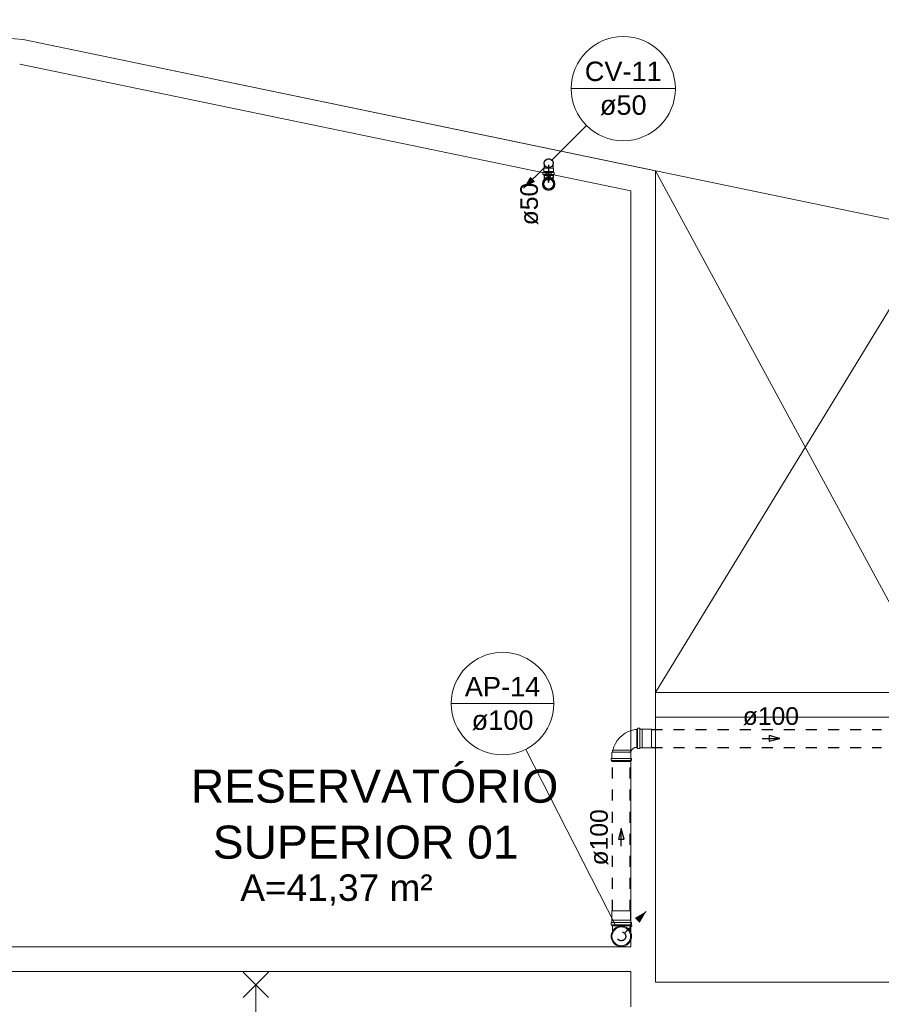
# Model space of a CAD drawing. Header units: millimetres. Extents: x 567 to 934, y -1 to 364.
# Tile 319 of 656: x 635 to 645, y 284 to 296. Entities that reach past the tile are written whole.
import ezdxf

# ---------------------------------------------------------------- set-up
doc = ezdxf.new("R2010")
doc.units = ezdxf.units.MM
doc.header["$MEASUREMENT"] = 0
doc.linetypes.add('JIS_02_1.2', pattern=[0.25, 0.125, -0.125])
doc.linetypes.add('NULL', pattern=[0])
doc.layers.get('0').update_dxf_attribs({"lineweight": 18})
for name, color, linetype, lineweight in [('AP-Condutos', 14, 'JIS_02_1.2', 25), ('AP-Indicação coluna', 14, 'Continuous', 13), ('AP-Sentido conduto', 14, 'Continuous', 30), ('AP-Textos conduto', 7, 'Continuous', 9), ('CV-Condutos', 14, 'Continuous', 25), ('CV-Indicação coluna', 14, 'Continuous', 13), ('CV-Sentido conduto', 14, 'Continuous', 30), ('CV-Textos conduto', 7, 'Continuous', 9), ('Simbolos', 14, 'Continuous', 20), ('Simbolos_int', 14, 'Continuous', 15)]:
    doc.layers.add(name, color=color, linetype=linetype, lineweight=lineweight)
doc.layers.add('ARQ FINA', color=8, linetype='Continuous')
doc.styles.add('Arial', font='arial.ttf')

msp = doc.modelspace()

# ---------------------------------------------------------------- hatches: boundary and pattern name
at = {"layer": 'AP-Condutos', "linetype": 'Continuous'}
msp.add_hatch(color=151, dxfattribs=at).paths.add_polyline_path([(641.962, 285.429), (641.832, 285.354), (641.887, 285.299)])
at = {"layer": 'CV-Condutos', "linetype": 'Continuous'}
msp.add_hatch(color=11, dxfattribs=at).paths.add_polyline_path([(640.573, 293.621), (640.703, 293.696), (640.648, 293.75)])

# ---------------------------------------------------------------- linework, layer by layer
msp.add_circle((640.856, 293.667), 0.071)
at = {"layer": 'AP-Condutos'}
for p, q in [((642.02, 287.489), (644.624, 287.489)), ((642.02, 287.286), (644.624, 287.286)), ((641.578, 285.433), (641.578, 287.126)), ((641.781, 285.433), (641.781, 287.126))]:
    msp.add_line(p, q, dxfattribs=at)
msp.add_lwpolyline([(641.715, 285.182), (641.962, 285.429)], dxfattribs=at)
msp.add_circle((641.679, 285.146), 0.05, dxfattribs=at)
at = {"layer": 'AP-Indicação coluna'}
for p, q in [((639.753, 287.782), (640.915, 287.782)), ((640.598, 287.264), (641.618, 285.266))]:
    msp.add_line(p, q, dxfattribs=at)
msp.add_circle((640.334, 287.782), 0.581, dxfattribs=at)
msp.add_circle((640.334, 287.782), 0.581, dxfattribs=at)
at = {"layer": 'AP-Sentido conduto'}
for p, q in [((643.473, 287.387), (643.352, 287.42)), ((643.352, 287.42), (643.352, 287.355)), ((643.352, 287.355), (643.473, 287.387)), ((641.679, 286.367), (641.647, 286.246)), ((641.712, 286.246), (641.679, 286.367)), ((641.647, 286.246), (641.712, 286.246))]:
    msp.add_line(p, q, dxfattribs=at)
for points in [[(643.273, 287.387), (643.473, 287.387)], [(641.679, 286.167), (641.679, 286.367)]]:
    msp.add_lwpolyline(points, dxfattribs=at)
at = {"layer": 'ARQ FINA', "lineweight": 5}
for p, q in [((634.906, 295.304), (632.272, 295.529)), ((634.906, 295.304), (632.272, 295.529)), ((642.066, 293.818), (634.906, 295.304)), ((692.306, 283.39), (634.906, 295.304)), ((634.866, 295.026), (641.786, 293.59)), ((642.066, 284.628), (642.066, 293.818)), ((642.066, 293.818), (645.266, 287.908)), ((641.786, 293.59), (641.786, 285.026)), ((642.066, 287.908), (645.266, 293.153)), ((642.066, 287.908), (645.266, 287.908)), ((645.266, 287.628), (642.066, 287.628)), ((641.786, 285.026), (626.826, 285.026)), ((626.826, 284.746), (641.786, 284.746)), ((637.397, 284.739), (637.684, 284.452)), ((637.397, 284.452), (637.684, 284.739)), ((641.786, 284.348), (641.786, 284.746)), ((645.266, 284.628), (642.066, 284.628)), ((637.541, 282.106), (637.541, 284.596))]:
    msp.add_line(p, q, dxfattribs=at)
at = {"layer": 'CV-Condutos'}
for p, q in [((640.805, 293.763), (640.805, 293.736)), ((640.906, 293.763), (640.906, 293.736))]:
    msp.add_line(p, q, dxfattribs=at)
msp.add_lwpolyline([(640.82, 293.868), (640.573, 293.621)], dxfattribs=at)
msp.add_circle((640.856, 293.903), 0.05, dxfattribs=at)
at = {"layer": 'CV-Indicação coluna'}
for p, q in [((641.111, 294.748), (642.29, 294.748)), ((641.284, 294.332), (640.891, 293.939))]:
    msp.add_line(p, q, dxfattribs=at)
msp.add_circle((641.701, 294.748), 0.59, dxfattribs=at)
msp.add_circle((641.701, 294.748), 0.59, dxfattribs=at)
at = {"layer": 'CV-Sentido conduto'}
for p, q in [((640.888, 293.806), (640.823, 293.806)), ((640.823, 293.806), (640.856, 293.685)), ((640.856, 293.685), (640.888, 293.806))]:
    msp.add_line(p, q, dxfattribs=at)
msp.add_lwpolyline([(640.856, 293.885), (640.856, 293.685)], dxfattribs=at)
at = {"layer": 'Simbolos'}
for p, q in [((640.805, 293.846), (640.805, 293.903)), ((640.906, 293.846), (640.906, 293.903)), ((640.792, 293.778), (640.792, 293.795)), ((640.794, 293.797), (640.799, 293.797)), ((640.794, 293.776), (640.799, 293.774)), ((640.801, 293.843), (640.805, 293.846)), ((640.801, 293.809), (640.801, 293.843)), ((640.801, 293.799), (640.801, 293.809)), ((640.801, 293.809), (640.801, 293.809)), ((640.801, 293.763), (640.801, 293.772)), ((640.91, 293.843), (640.906, 293.846)), ((640.91, 293.809), (640.91, 293.843)), ((640.91, 293.799), (640.91, 293.809)), ((640.91, 293.809), (640.91, 293.809)), ((640.91, 293.763), (640.91, 293.772)), ((640.917, 293.797), (640.912, 293.797)), ((640.918, 293.776), (640.912, 293.774)), ((640.919, 293.778), (640.919, 293.795)), ((640.91, 293.763), (640.801, 293.763)), ((640.805, 293.705), (640.805, 293.736)), ((640.906, 293.705), (640.906, 293.736)), ((641.833, 287.489), (641.853, 287.489)), ((641.853, 287.281), (641.853, 287.494)), ((641.853, 287.494), (641.862, 287.494)), ((641.865, 287.501), (641.864, 287.495)), ((641.867, 287.503), (641.886, 287.503)), ((641.888, 287.501), (641.888, 287.496)), ((641.89, 287.494), (641.915, 287.494)), ((641.915, 287.494), (641.915, 287.493)), ((641.915, 287.493), (642.02, 287.493)), ((641.573, 287.228), (641.579, 287.234)), ((641.573, 287.164), (641.573, 287.228)), ((641.579, 287.248), (641.579, 287.254)), ((641.583, 287.254), (641.579, 287.254)), ((641.582, 287.248), (641.579, 287.248)), ((641.786, 287.228), (641.78, 287.234)), ((641.786, 287.164), (641.786, 287.228)), ((641.788, 287.248), (641.796, 287.248)), ((641.793, 287.254), (641.796, 287.254)), ((641.796, 287.254), (641.796, 287.248)), ((641.833, 287.286), (641.853, 287.286)), ((641.853, 287.281), (641.862, 287.281)), ((641.865, 287.274), (641.864, 287.279)), ((641.867, 287.272), (641.886, 287.272)), ((641.888, 287.274), (641.888, 287.279)), ((641.89, 287.281), (641.915, 287.281)), ((641.915, 287.281), (642.02, 287.281)), ((641.915, 287.281), (641.915, 287.281)), ((641.564, 287.14), (641.564, 287.159)), ((641.566, 287.161), (641.571, 287.162)), ((641.566, 287.138), (641.571, 287.137)), ((641.573, 287.126), (641.573, 287.135)), ((641.573, 287.126), (641.786, 287.126)), ((641.786, 287.126), (641.786, 287.135)), ((641.793, 287.138), (641.787, 287.137)), ((641.793, 287.161), (641.788, 287.162)), ((641.795, 287.14), (641.795, 287.159)), ((641.573, 285.329), (641.573, 285.433)), ((641.785, 285.329), (641.785, 285.433)), ((641.564, 285.281), (641.564, 285.299)), ((641.566, 285.301), (641.571, 285.302)), ((641.573, 285.328), (641.573, 285.329)), ((641.573, 285.304), (641.573, 285.328)), ((641.786, 285.328), (641.785, 285.329)), ((641.786, 285.304), (641.786, 285.328)), ((641.793, 285.301), (641.788, 285.302)), ((641.795, 285.281), (641.795, 285.299)), ((641.566, 285.279), (641.571, 285.277)), ((641.573, 285.266), (641.573, 285.275)), ((641.786, 285.266), (641.573, 285.266)), ((641.578, 285.201), (641.578, 285.266)), ((641.781, 285.201), (641.781, 285.266)), ((641.786, 285.266), (641.786, 285.275)), ((641.793, 285.279), (641.787, 285.277))]:
    msp.add_line(p, q, dxfattribs=at)
for points in [[(640.906, 293.903), (640.906, 293.912), (640.903, 293.921), (640.9, 293.929), (640.894, 293.936), (640.888, 293.942), (640.881, 293.947), (640.873, 293.951), (640.864, 293.953), (640.856, 293.954), (640.847, 293.953), (640.838, 293.951), (640.83, 293.947), (640.823, 293.942), (640.817, 293.936), (640.812, 293.929), (640.808, 293.921), (640.806, 293.912), (640.805, 293.903)], [(640.794, 293.797), (640.794, 293.797), (640.793, 293.797), (640.793, 293.797), (640.793, 293.797), (640.792, 293.796), (640.792, 293.796), (640.792, 293.796), (640.792, 293.795), (640.792, 293.795)], [(640.792, 293.778), (640.792, 293.777), (640.792, 293.777), (640.792, 293.777), (640.792, 293.776), (640.793, 293.776), (640.793, 293.776), (640.793, 293.776), (640.793, 293.776), (640.794, 293.776)], [(640.799, 293.797), (640.799, 293.798), (640.8, 293.798), (640.8, 293.798), (640.8, 293.798), (640.801, 293.798), (640.801, 293.799), (640.801, 293.799), (640.801, 293.799), (640.801, 293.799)], [(640.801, 293.772), (640.801, 293.772), (640.801, 293.773), (640.801, 293.773), (640.801, 293.773), (640.8, 293.773), (640.8, 293.774), (640.8, 293.774), (640.8, 293.774), (640.799, 293.774)], [(640.91, 293.799), (640.91, 293.799), (640.91, 293.799), (640.911, 293.799), (640.911, 293.798), (640.911, 293.798), (640.911, 293.798), (640.912, 293.798), (640.912, 293.798), (640.912, 293.797)], [(640.912, 293.774), (640.912, 293.774), (640.911, 293.774), (640.911, 293.774), (640.911, 293.773), (640.911, 293.773), (640.911, 293.773), (640.91, 293.773), (640.91, 293.772), (640.91, 293.772)], [(640.919, 293.795), (640.919, 293.795), (640.919, 293.796), (640.919, 293.796), (640.919, 293.796), (640.919, 293.797), (640.918, 293.797), (640.918, 293.797), (640.918, 293.797), (640.917, 293.797)], [(640.918, 293.776), (640.918, 293.776), (640.918, 293.776), (640.919, 293.776), (640.919, 293.776), (640.919, 293.776), (640.919, 293.777), (640.919, 293.777), (640.919, 293.777), (640.919, 293.778)], [(641.833, 287.489), (641.794, 287.479), (641.756, 287.465), (641.721, 287.446), (641.688, 287.422), (641.659, 287.394), (641.633, 287.363), (641.612, 287.329), (641.595, 287.293), (641.583, 287.254)], [(641.862, 287.494), (641.862, 287.494), (641.862, 287.494), (641.862, 287.494), (641.863, 287.494), (641.863, 287.494), (641.863, 287.495), (641.863, 287.495), (641.863, 287.495), (641.864, 287.495)], [(641.867, 287.503), (641.867, 287.503), (641.867, 287.503), (641.866, 287.503), (641.866, 287.502), (641.866, 287.502), (641.866, 287.502), (641.865, 287.502), (641.865, 287.502), (641.865, 287.501)], [(641.888, 287.501), (641.888, 287.501), (641.888, 287.502), (641.888, 287.502), (641.887, 287.502), (641.887, 287.502), (641.887, 287.503), (641.887, 287.503), (641.886, 287.503), (641.886, 287.503)], [(641.888, 287.496), (641.888, 287.495), (641.889, 287.495), (641.889, 287.495), (641.889, 287.495), (641.889, 287.494), (641.889, 287.494), (641.89, 287.494), (641.89, 287.494), (641.89, 287.494)], [(641.582, 287.248), (641.582, 287.246), (641.581, 287.245), (641.581, 287.243), (641.581, 287.242), (641.58, 287.24), (641.58, 287.239), (641.58, 287.237), (641.579, 287.236), (641.579, 287.234)], [(641.788, 287.248), (641.787, 287.246), (641.786, 287.245), (641.785, 287.243), (641.784, 287.242), (641.783, 287.24), (641.782, 287.239), (641.781, 287.237), (641.78, 287.236), (641.78, 287.234)], [(641.833, 287.286), (641.828, 287.283), (641.823, 287.28), (641.818, 287.277), (641.813, 287.274), (641.809, 287.27), (641.805, 287.267), (641.8, 287.263), (641.797, 287.258), (641.793, 287.254)], [(641.864, 287.279), (641.863, 287.28), (641.863, 287.28), (641.863, 287.28), (641.863, 287.28), (641.863, 287.281), (641.862, 287.281), (641.862, 287.281), (641.862, 287.281), (641.862, 287.281)], [(641.865, 287.274), (641.865, 287.273), (641.865, 287.273), (641.866, 287.273), (641.866, 287.273), (641.866, 287.272), (641.866, 287.272), (641.867, 287.272), (641.867, 287.272), (641.867, 287.272)], [(641.886, 287.272), (641.886, 287.272), (641.887, 287.272), (641.887, 287.272), (641.887, 287.273), (641.887, 287.273), (641.888, 287.273), (641.888, 287.273), (641.888, 287.274), (641.888, 287.274)], [(641.89, 287.281), (641.89, 287.281), (641.89, 287.281), (641.889, 287.281), (641.889, 287.281), (641.889, 287.28), (641.889, 287.28), (641.889, 287.28), (641.888, 287.279), (641.888, 287.279)], [(641.566, 287.161), (641.566, 287.161), (641.565, 287.161), (641.565, 287.161), (641.565, 287.161), (641.565, 287.16), (641.564, 287.16), (641.564, 287.16), (641.564, 287.159), (641.564, 287.159)], [(641.564, 287.14), (641.564, 287.14), (641.564, 287.14), (641.564, 287.139), (641.564, 287.139), (641.565, 287.139), (641.565, 287.139), (641.565, 287.138), (641.565, 287.138), (641.566, 287.138)], [(641.571, 287.162), (641.571, 287.162), (641.572, 287.162), (641.572, 287.162), (641.572, 287.162), (641.572, 287.162), (641.573, 287.163), (641.573, 287.163), (641.573, 287.163), (641.573, 287.164)], [(641.573, 287.135), (641.573, 287.135), (641.573, 287.135), (641.573, 287.136), (641.573, 287.136), (641.572, 287.136), (641.572, 287.136), (641.572, 287.136), (641.572, 287.137), (641.571, 287.137)], [(641.786, 287.164), (641.786, 287.163), (641.786, 287.163), (641.786, 287.163), (641.786, 287.162), (641.787, 287.162), (641.787, 287.162), (641.787, 287.162), (641.787, 287.162), (641.788, 287.162)], [(641.787, 287.137), (641.787, 287.137), (641.787, 287.136), (641.787, 287.136), (641.786, 287.136), (641.786, 287.136), (641.786, 287.136), (641.786, 287.135), (641.786, 287.135), (641.786, 287.135)], [(641.795, 287.159), (641.795, 287.159), (641.795, 287.16), (641.794, 287.16), (641.794, 287.16), (641.794, 287.161), (641.794, 287.161), (641.793, 287.161), (641.793, 287.161), (641.793, 287.161)], [(641.793, 287.138), (641.793, 287.138), (641.794, 287.138), (641.794, 287.139), (641.794, 287.139), (641.794, 287.139), (641.794, 287.139), (641.795, 287.14), (641.795, 287.14), (641.795, 287.14)], [(641.566, 285.301), (641.566, 285.301), (641.565, 285.301), (641.565, 285.301), (641.565, 285.301), (641.565, 285.301), (641.564, 285.3), (641.564, 285.3), (641.564, 285.3), (641.564, 285.299)], [(641.571, 285.302), (641.571, 285.302), (641.572, 285.302), (641.572, 285.302), (641.572, 285.302), (641.572, 285.303), (641.573, 285.303), (641.573, 285.303), (641.573, 285.304), (641.573, 285.304)], [(641.786, 285.304), (641.786, 285.304), (641.786, 285.303), (641.786, 285.303), (641.786, 285.303), (641.787, 285.302), (641.787, 285.302), (641.787, 285.302), (641.787, 285.302), (641.788, 285.302)], [(641.795, 285.299), (641.795, 285.3), (641.795, 285.3), (641.794, 285.3), (641.794, 285.301), (641.794, 285.301), (641.794, 285.301), (641.793, 285.301), (641.793, 285.301), (641.793, 285.301)], [(641.564, 285.281), (641.564, 285.28), (641.564, 285.28), (641.564, 285.28), (641.564, 285.279), (641.565, 285.279), (641.565, 285.279), (641.565, 285.279), (641.565, 285.279), (641.566, 285.279)], [(641.578, 285.201), (641.571, 285.185), (641.566, 285.168), (641.564, 285.15), (641.565, 285.133), (641.568, 285.115), (641.574, 285.099), (641.583, 285.083), (641.593, 285.069), (641.606, 285.057), (641.621, 285.047), (641.636, 285.039), (641.653, 285.034), (641.671, 285.031), (641.688, 285.031), (641.706, 285.034), (641.722, 285.039), (641.738, 285.047), (641.753, 285.057), (641.765, 285.069), (641.776, 285.083), (641.784, 285.099), (641.79, 285.115), (641.794, 285.133), (641.795, 285.15), (641.793, 285.168), (641.788, 285.185), (641.781, 285.201)], [(641.573, 285.275), (641.573, 285.275), (641.573, 285.276), (641.573, 285.276), (641.573, 285.276), (641.572, 285.276), (641.572, 285.277), (641.572, 285.277), (641.572, 285.277), (641.571, 285.277)], [(641.781, 285.201), (641.774, 285.213), (641.765, 285.223), (641.755, 285.233), (641.744, 285.241), (641.733, 285.249), (641.72, 285.254), (641.707, 285.258), (641.693, 285.261), (641.679, 285.262), (641.666, 285.261), (641.652, 285.258), (641.639, 285.254), (641.626, 285.249), (641.614, 285.241), (641.603, 285.233), (641.594, 285.223), (641.585, 285.213), (641.578, 285.201)], [(641.787, 285.277), (641.787, 285.277), (641.787, 285.277), (641.787, 285.277), (641.786, 285.276), (641.786, 285.276), (641.786, 285.276), (641.786, 285.276), (641.786, 285.275), (641.786, 285.275)], [(641.793, 285.279), (641.793, 285.279), (641.794, 285.279), (641.794, 285.279), (641.794, 285.279), (641.794, 285.279), (641.794, 285.28), (641.795, 285.28), (641.795, 285.28), (641.795, 285.281)]]:
    msp.add_lwpolyline(points, dxfattribs=at)
msp.add_circle((640.856, 293.667), 0.0636, dxfattribs=at)
at = {"layer": 'Simbolos_int'}
for p, q in [((640.801, 293.809), (640.91, 293.809)), ((640.91, 293.798), (640.801, 293.798)), ((640.91, 293.774), (640.801, 293.774)), ((640.805, 293.846), (640.906, 293.846)), ((640.906, 293.736), (640.805, 293.736)), ((641.853, 287.286), (641.853, 287.489)), ((641.863, 287.281), (641.863, 287.494)), ((641.889, 287.281), (641.889, 287.494)), ((641.915, 287.281), (641.915, 287.493)), ((642.02, 287.281), (642.02, 287.493)), ((641.579, 287.234), (641.78, 287.234)), ((641.793, 287.254), (641.583, 287.254)), ((641.573, 287.162), (641.786, 287.162)), ((641.573, 287.136), (641.786, 287.136)), ((641.785, 285.433), (641.573, 285.433)), ((641.785, 285.329), (641.573, 285.329)), ((641.786, 285.302), (641.573, 285.302)), ((641.786, 285.277), (641.573, 285.277)), ((641.781, 285.266), (641.578, 285.266))]:
    msp.add_line(p, q, dxfattribs=at)
for centre, radius in [((640.856, 293.667), 0.0547), ((641.679, 285.146), 0.106)]:
    msp.add_circle(centre, radius, dxfattribs=at)

# ---------------------------------------------------------------- texts
at = {"layer": 'AP-Indicação coluna', "linetype": 'NULL', "char_height": 0.22, "attachment_point": 8, "line_spacing_factor": 0.6, "style": 'Arial'}
for s, insert, width in [('AP-14', (640.334, 287.864), 1.70835), ('ø100', (640.334, 287.479), 1.40082)]:
    msp.add_mtext(s, dxfattribs=dict(at, insert=insert, width=width))
at = {"layer": 'AP-Textos conduto', "linetype": 'NULL', "insert": (643.373, 287.536), "char_height": 0.2, "width": 1.27348, "attachment_point": 8, "line_spacing_factor": 0.6, "style": 'Arial'}
msp.add_mtext('ø100', dxfattribs=at)
at = {"layer": 'AP-Textos conduto', "linetype": 'NULL', "insert": (641.531, 286.267), "char_height": 0.2, "width": 1.27348, "attachment_point": 8, "rotation": 90.0002, "line_spacing_factor": 0.6, "style": 'Arial'}
msp.add_mtext('ø100', dxfattribs=at)
at = {"layer": 'ARQ FINA', "linetype": 'NULL', "lineweight": 5, "attachment_point": 7, "line_spacing_factor": 0.9, "style": 'Arial'}
for s, insert, char_height, width in [('RESERVATÓRIO', (636.804, 286.654), 0.375, 8.32774), ('SUPERIOR 01', (637.052, 286.02), 0.375, 6.93007), ('A=41,37 m²', (637.364, 285.492), 0.3, 4.35549)]:
    msp.add_mtext(s, dxfattribs=dict(at, insert=insert, char_height=char_height, width=width))
at = {"layer": 'CV-Indicação coluna', "linetype": 'NULL', "char_height": 0.22, "attachment_point": 8, "line_spacing_factor": 0.6, "style": 'Arial'}
for s, insert, width in [('CV-11', (641.701, 294.831), 1.74223), ('ø50', (641.701, 294.446), 1.05909)]:
    msp.add_mtext(s, dxfattribs=dict(at, insert=insert, width=width))
at = {"layer": 'CV-Textos conduto', "linetype": 'NULL', "insert": (640.74, 293.441), "char_height": 0.2, "width": 0.9628, "attachment_point": 8, "rotation": 90.0002, "line_spacing_factor": 0.6, "style": 'Arial'}
msp.add_mtext('ø50', dxfattribs=at)

doc.saveas('drawing.dxf')
